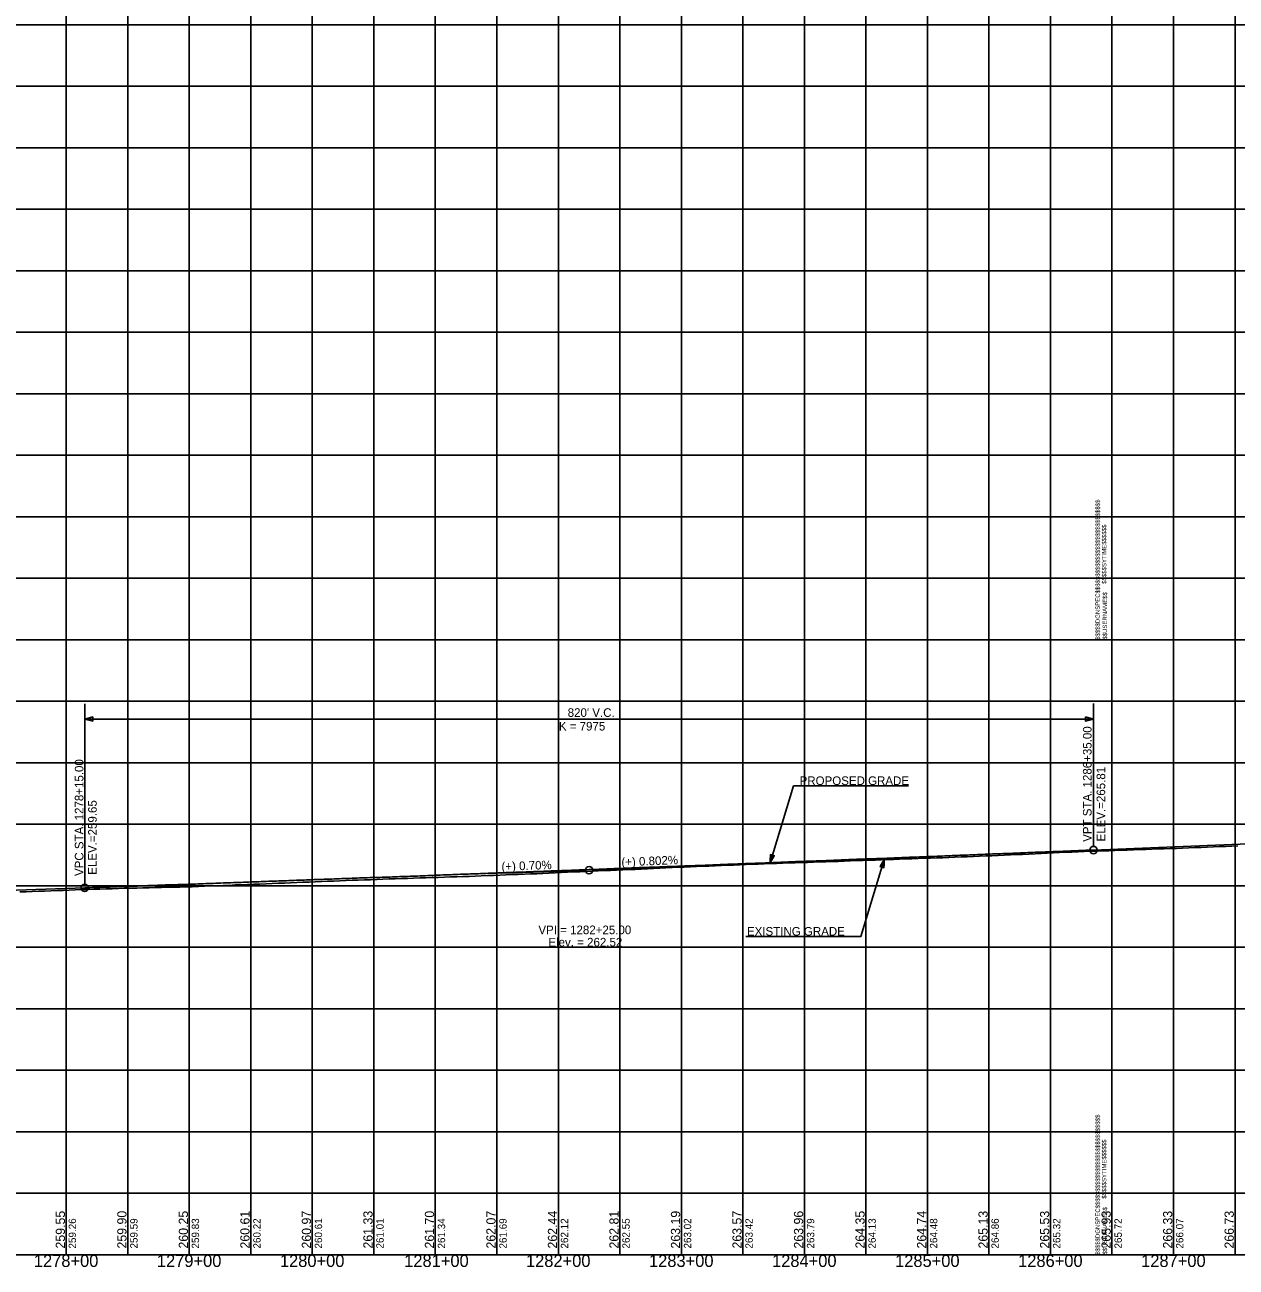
# Model space of a CAD drawing. Extents: x -90830 to 2015517, y -20856 to 836331.
# Drawn here: x 16690 to 17674, y -19397 to -18387 of the extents above; entities that cross this region are included whole.
import ezdxf

# ---------------------------------------------------------------- set-up
doc = ezdxf.new("R2010")
doc.units = 0
for name, color, linetype in [('Level 1', 7, 'Continuous'), ('RD_DDB_GradeTX', 7, 'Continuous'), ('RD_DDB_Profile_Elev', 7, 'Continuous'), ('RD_DDB_Profile_EX', 7, 'Continuous'), ('RD_DDB_Profile_Lbl', 7, 'Continuous'), ('RD_DDB_Profile_PR', 7, 'Continuous'), ('RD_DDB_StaTX', 7, 'Continuous'), ('RD_DDB_StripGrade', 7, 'Continuous'), ('RD_DDB_VCLbl', 7, 'Continuous'), ('RD_GPK_Profile_Cell', 7, 'Continuous'), ('RD_PD_Final_TX', 7, 'Continuous'), ('RD_TX_Drainage', 7, 'Continuous')]:
    doc.layers.add(name, color=color, linetype=linetype)

msp = doc.modelspace()

# ---------------------------------------------------------------- linework, layer by layer
at = {"layer": 'Level 1'}
for p, q in [((16723.5, -17886.5), (16723.5, -18386.5)), ((16773.5, -17886.5), (16773.5, -18386.5)), ((16823.5, -17886.5), (16823.5, -18386.5)), ((16873.5, -17886.5), (16873.5, -18386.5)), ((16923.5, -17886.5), (16923.5, -18386.5)), ((16973.5, -17886.5), (16973.5, -18386.5)), ((17023.5, -17886.5), (17023.5, -18386.5)), ((17073.5, -17886.5), (17073.5, -18386.5)), ((17123.5, -17886.5), (17123.5, -18386.5)), ((17173.5, -17886.5), (17173.5, -18386.5)), ((17223.5, -17886.5), (17223.5, -18386.5)), ((17273.5, -17886.5), (17273.5, -18386.5)), ((17323.5, -17886.5), (17323.5, -18386.5)), ((17373.5, -17886.5), (17373.5, -18386.5)), ((17423.5, -17886.5), (17423.5, -18386.5)), ((17473.5, -17886.5), (17473.5, -18386.5)), ((17523.5, -17886.5), (17523.5, -18386.5)), ((17573.5, -17886.5), (17573.5, -18386.5)), ((17573.5, -17886.5), (17573.5, -18386.5)), ((17573.5, -17886.5), (17573.5, -18386.5)), ((17623.5, -17886.5), (17623.5, -18386.5)), ((17673.5, -17886.5), (17673.5, -18386.5)), ((15973.5, -18386.5), (17573.5, -18386.5)), ((15973.5, -18386.5), (17573.5, -18386.5)), ((16723.5, -18386.5), (16723.5, -18886.5)), ((16773.5, -18386.5), (16773.5, -18886.5)), ((16823.5, -18386.5), (16823.5, -18886.5)), ((16873.5, -18386.5), (16873.5, -18886.5)), ((16923.5, -18386.5), (16923.5, -18886.5)), ((16973.5, -18386.5), (16973.5, -18886.5)), ((17023.5, -18386.5), (17023.5, -18886.5)), ((17073.5, -18386.5), (17073.5, -18886.5)), ((17123.5, -18386.5), (17123.5, -18886.5)), ((17173.5, -18386.5), (17173.5, -18886.5)), ((17223.5, -18386.5), (17223.5, -18886.5)), ((17273.5, -18386.5), (17273.5, -18886.5)), ((17323.5, -18386.5), (17323.5, -18886.5)), ((17373.5, -18386.5), (17373.5, -18886.5)), ((17423.5, -18386.5), (17423.5, -18886.5)), ((17473.5, -18386.5), (17473.5, -18886.5)), ((17523.5, -18386.5), (17523.5, -18886.5)), ((17573.5, -18386.5), (17573.5, -18886.5)), ((17573.5, -18386.5), (17573.5, -18886.5)), ((17573.5, -18386.5), (19173.5, -18386.5)), ((17573.5, -18386.5), (17573.5, -18886.5)), ((17573.5, -18386.5), (19173.5, -18386.5)), ((17623.5, -18386.5), (17623.5, -18886.5)), ((17673.5, -18386.5), (17673.5, -18886.5)), ((15973.5, -18436.5), (17573.5, -18436.5)), ((17573.5, -18436.5), (19173.5, -18436.5)), ((15973.5, -18486.5), (17573.5, -18486.5)), ((17573.5, -18486.5), (19173.5, -18486.5)), ((15973.5, -18536.5), (17573.5, -18536.5)), ((17573.5, -18536.5), (19173.5, -18536.5)), ((15973.5, -18586.5), (17573.5, -18586.5)), ((17573.5, -18586.5), (19173.5, -18586.5)), ((15973.5, -18636.5), (17573.5, -18636.5)), ((17573.5, -18636.5), (19173.5, -18636.5)), ((15973.5, -18686.5), (17573.5, -18686.5)), ((17573.5, -18686.5), (19173.5, -18686.5)), ((15973.5, -18736.5), (17573.5, -18736.5)), ((17573.5, -18736.5), (19173.5, -18736.5)), ((15973.5, -18786.5), (17573.5, -18786.5)), ((17573.5, -18786.5), (19173.5, -18786.5)), ((15973.5, -18836.5), (17573.5, -18836.5)), ((17573.5, -18836.5), (19173.5, -18836.5)), ((15973.5, -18886.5), (17573.5, -18886.5)), ((15973.5, -18886.5), (17573.5, -18886.5)), ((16723.5, -18886.5), (16723.5, -19386.5)), ((16773.5, -18886.5), (16773.5, -19386.5)), ((16823.5, -18886.5), (16823.5, -19386.5)), ((16873.5, -18886.5), (16873.5, -19386.5)), ((16923.5, -18886.5), (16923.5, -19386.5)), ((16973.5, -18886.5), (16973.5, -19386.5)), ((17023.5, -18886.5), (17023.5, -19386.5)), ((17073.5, -18886.5), (17073.5, -19386.5)), ((17123.5, -18886.5), (17123.5, -19386.5)), ((17173.5, -18886.5), (17173.5, -19386.5)), ((17223.5, -18886.5), (17223.5, -19386.5)), ((17273.5, -18886.5), (17273.5, -19386.5)), ((17323.5, -18886.5), (17323.5, -19386.5)), ((17373.5, -18886.5), (17373.5, -19386.5)), ((17423.5, -18886.5), (17423.5, -19386.5)), ((17473.5, -18886.5), (17473.5, -19386.5)), ((17523.5, -18886.5), (17523.5, -19386.5)), ((17573.5, -18886.5), (17573.5, -19386.5)), ((17573.5, -18886.5), (17573.5, -19386.5)), ((17573.5, -18886.5), (19173.5, -18886.5)), ((17573.5, -18886.5), (19173.5, -18886.5)), ((17573.5, -18886.5), (17573.5, -19386.5)), ((17623.5, -18886.5), (17623.5, -19386.5)), ((17673.5, -18886.5), (17673.5, -19386.5)), ((15973.5, -18936.5), (17573.5, -18936.5)), ((17573.5, -18936.5), (19173.5, -18936.5)), ((15973.5, -18986.5), (17573.5, -18986.5)), ((17573.5, -18986.5), (19173.5, -18986.5)), ((15973.5, -19036.5), (17573.5, -19036.5)), ((17573.5, -19036.5), (19173.5, -19036.5)), ((15973.5, -19086.5), (17573.5, -19086.5)), ((17573.5, -19086.5), (19173.5, -19086.5)), ((15973.5, -19136.5), (17573.5, -19136.5)), ((17573.5, -19136.5), (19173.5, -19136.5)), ((15973.5, -19186.5), (17573.5, -19186.5)), ((17573.5, -19186.5), (19173.5, -19186.5)), ((15973.5, -19236.5), (17573.5, -19236.5)), ((17573.5, -19236.5), (19173.5, -19236.5)), ((15973.5, -19286.5), (17573.5, -19286.5)), ((17573.5, -19286.5), (19173.5, -19286.5)), ((15973.5, -19336.5), (17573.5, -19336.5)), ((17573.5, -19336.5), (19173.5, -19336.5)), ((15973.5, -19386.5), (17573.5, -19386.5)), ((17573.5, -19386.5), (19173.5, -19386.5))]:
    msp.add_line(p, q, dxfattribs=at)
at = {"layer": 'RD_DDB_GradeTX'}
for p, q in [((17219.4, -19071.1), (17151.5, -19073.8)), ((17077.5, -19076.4), (17145.5, -19074))]:
    msp.add_line(p, q, dxfattribs=at)
msp.add_circle((17148.5, -19073.9), 3, dxfattribs=at)
at = {"layer": 'RD_DDB_Profile_EX'}
for points in [[(17045.9, -19079.1), (17050.9, -19078.9), (17055.9, -19078.7), (17060.9, -19078.5), (17065.9, -19078.3), (17070.9, -19078.2), (17075.9, -19078), (17080.9, -19077.7), (17085.9, -19077.5), (17090.9, -19077.3), (17095.9, -19077.1), (17100.9, -19076.9), (17105.9, -19076.7), (17110.9, -19076.5), (17115.9, -19076.2), (17120.9, -19076), (17125.9, -19075.8), (17130.9, -19075.5), (17135.9, -19075.3), (17140.9, -19075.1), (17145.9, -19074.9), (17150.9, -19074.6), (17155.9, -19074.4), (17160.9, -19074.2), (17165.9, -19074), (17170.9, -19073.8), (17175.9, -19073.6), (17180.9, -19073.4), (17185.9, -19073.2), (17190.9, -19073), (17195.9, -19072.7), (17200.9, -19072.5), (17205.9, -19072.2), (17210.9, -19072), (17215.9, -19071.8), (17220.9, -19071.5), (17225.9, -19071.3), (17230.9, -19071.1), (17235.9, -19070.9), (17240.9, -19070.7), (17245.9, -19070.5), (17250.9, -19070.3), (17255.9, -19070.1), (17260.9, -19069.9), (17265.9, -19069.7), (17270.9, -19069.5), (17275.9, -19069.3), (17280.9, -19069.1), (17285.9, -19068.9), (17290.9, -19068.7), (17295.9, -19068.5), (17300.9, -19068.3), (17305.9, -19068.1), (17310.9, -19067.9), (17315.9, -19067.8), (17320.9, -19067.6), (17325.9, -19067.5), (17330.9, -19067.3), (17335.9, -19067.2), (17340.9, -19067), (17345.9, -19066.9), (17350.9, -19066.7), (17355.9, -19066.5), (17360.9, -19066.3), (17365.9, -19066.1), (17370.9, -19066), (17375.9, -19065.8), (17380.9, -19065.6), (17385.9, -19065.4), (17390.9, -19065.2), (17395.9, -19065.1), (17400.9, -19064.9), (17405.9, -19064.7), (17410.9, -19064.5), (17415.9, -19064.4), (17420.9, -19064.2), (17425.9, -19064), (17430.9, -19063.9), (17435.9, -19063.7), (17440.9, -19063.5), (17445.9, -19063.3), (17450.9, -19063.1), (17455.9, -19062.9), (17460.9, -19062.7), (17465.9, -19062.5), (17470.9, -19062.3), (17475.9, -19062.1), (17480.9, -19061.9), (17485.9, -19061.7), (17490.9, -19061.4), (17495.9, -19061.2), (17500.9, -19061), (17505.9, -19060.8), (17510.9, -19060.6), (17515.9, -19060.3), (17520.9, -19060), (17525.9, -19059.8), (17530.9, -19059.5), (17535.9, -19059.3), (17540.9, -19059.1), (17545.9, -19058.9)], [(17545.9, -19058.9), (17550.9, -19058.7), (17555.9, -19058.5), (17560.9, -19058.3), (17565.9, -19058.2), (17570.9, -19058), (17575.9, -19057.8), (17580.9, -19057.6), (17585.9, -19057.5), (17590.9, -19057.3), (17595.9, -19057.1), (17600.9, -19057), (17605.9, -19056.8), (17610.9, -19056.6), (17615.9, -19056.4), (17620.9, -19056.2), (17625.9, -19056.1), (17630.9, -19055.9), (17635.9, -19055.7), (17640.9, -19055.5), (17645.9, -19055.3), (17650.9, -19055.1), (17655.9, -19054.9), (17660.9, -19054.7), (17665.9, -19054.5), (17670.9, -19054.4), (17675.9, -19054.2)], [(16685.9, -19091.6), (16690.9, -19091.4), (16695.9, -19091.2), (16700.9, -19091), (16705.9, -19090.8), (16710.9, -19090.6), (16715.9, -19090.5), (16720.9, -19090.3), (16725.9, -19090.1), (16730.9, -19089.9), (16735.9, -19089.7), (16740.9, -19089.6), (16745.9, -19089.4), (16750.9, -19089.2), (16755.9, -19089.1), (16760.9, -19088.9), (16765.9, -19088.8), (16770.9, -19088.6), (16775.9, -19088.5), (16780.9, -19088.4), (16785.9, -19088.3), (16790.9, -19088.2), (16795.9, -19088), (16800.9, -19087.9), (16805.9, -19087.8), (16810.9, -19087.7), (16815.9, -19087.6), (16820.9, -19087.4), (16825.9, -19087.3), (16830.9, -19087.1), (16835.9, -19086.9), (16840.9, -19086.7), (16845.9, -19086.6), (16850.9, -19086.4), (16855.9, -19086.2), (16860.9, -19085.9), (16865.9, -19085.7), (16870.9, -19085.5), (16875.9, -19085.3), (16880.9, -19085.1), (16885.9, -19084.9), (16890.9, -19084.7), (16895.9, -19084.5), (16900.9, -19084.3), (16905.9, -19084.1), (16910.9, -19083.9), (16915.9, -19083.7), (16920.9, -19083.5), (16925.9, -19083.3), (16930.9, -19083.1), (16935.9, -19082.9), (16940.9, -19082.7), (16945.9, -19082.5), (16950.9, -19082.3), (16955.9, -19082.1), (16960.9, -19082), (16965.9, -19081.8), (16970.9, -19081.6), (16975.9, -19081.4), (16980.9, -19081.2), (16985.9, -19081), (16990.9, -19080.9), (16995.9, -19080.7), (17000.9, -19080.5), (17005.9, -19080.4), (17010.9, -19080.2), (17015.9, -19080.1), (17020.9, -19079.9), (17025.9, -19079.7), (17030.9, -19079.6), (17035.9, -19079.4), (17040.9, -19079.2), (17045.9, -19079.1)]]:
    msp.add_lwpolyline(points, dxfattribs=at)
at = {"layer": 'RD_DDB_Profile_PR'}
for p, q in [((17558.5, -19057.5), (18418.5, -19023)), ((16478.5, -19097.3), (16738.5, -19088.2))]:
    msp.add_line(p, q, dxfattribs=at)
msp.add_spline([(16738.5, -19088.2), (16754.9, -19087.7), (16771.3, -19087.1), (16787.7, -19086.5), (16804.1, -19085.9), (16820.5, -19085.4), (16836.9, -19084.8), (16853.3, -19084.2), (16869.7, -19083.6), (16886.1, -19083), (16902.5, -19082.4), (16918.9, -19081.8), (16935.3, -19081.2), (16951.7, -19080.6), (16968.1, -19080), (16984.5, -19079.5), (17000.9, -19078.9), (17017.3, -19078.3), (17033.7, -19077.6), (17050.1, -19077), (17066.5, -19076.4), (17082.9, -19075.8), (17099.3, -19075.2), (17115.7, -19074.6), (17132.1, -19074), (17148.5, -19073.4), (17164.9, -19072.8), (17181.3, -19072.1), (17197.7, -19071.5), (17214.1, -19070.9), (17230.5, -19070.3), (17246.9, -19069.7), (17263.3, -19069), (17279.7, -19068.4), (17296.1, -19067.8), (17312.5, -19067.1), (17328.9, -19066.5), (17345.3, -19065.9), (17361.7, -19065.2), (17378.1, -19064.6), (17394.5, -19064), (17410.9, -19063.3), (17427.3, -19062.7), (17443.7, -19062), (17460.1, -19061.4), (17476.5, -19060.7), (17492.9, -19060.1), (17509.3, -19059.4), (17525.7, -19058.8), (17542.1, -19058.1), (17558.5, -19057.5)], degree=3, dxfattribs=at)
at = {"layer": 'RD_DDB_VCLbl'}
for p, q in [((16738.5, -18938.5), (16738.5, -19085.2)), ((17558.5, -18938.2), (17558.5, -19054.5)), ((16738.5, -18951), (17558.5, -18951))]:
    msp.add_line(p, q, dxfattribs=at)
for centre in [(17558.5, -19057.5), (16738.5, -19088.2)]:
    msp.add_circle(centre, 3, dxfattribs=at)
at = {"layer": 'RD_GPK_Profile_Cell'}
msp.add_line((4823.5, -19386.5), (75223.5, -19386.5), dxfattribs=at)
at = {"layer": 'RD_PD_Final_TX'}
for p, q in [((17295.6, -19067.8), (17295.9, -19061.1)), ((17295.9, -19061.1), (17299, -19062.1)), ((17297.5, -19061.6), (17295.6, -19067.8)), ((17295.6, -19067.8), (17299, -19062.1)), ((17388.4, -19065.3), (17385, -19071)), ((17388.1, -19072), (17385, -19071)), ((17386.6, -19071.5), (17388.4, -19065.3)), ((17388.4, -19065.3), (17388.1, -19072))]:
    msp.add_line(p, q, dxfattribs=at)
for points in [[(17408, -19005.4), (17314.7, -19005.4), (17295.6, -19067.8)], [(17297.4, -19061.6), (17295.7, -19067.4), (17297.4, -19061.6), (17295.7, -19067.1), (17297.3, -19061.6), (17295.7, -19066.9), (17297.3, -19061.6), (17295.7, -19066.7), (17297.2, -19061.6), (17295.7, -19066.3), (17297.1, -19061.5), (17295.8, -19066), (17297, -19061.5), (17295.8, -19065.7), (17297, -19061.5), (17295.8, -19065.3), (17296.9, -19061.5), (17295.8, -19065.1), (17296.8, -19061.4), (17295.8, -19064.8), (17296.7, -19061.4), (17295.8, -19064.4), (17296.7, -19061.4), (17295.9, -19064), (17296.6, -19061.4), (17295.9, -19063.7), (17296.5, -19061.3), (17295.9, -19063.3), (17296.4, -19061.3), (17295.9, -19062.9), (17296.4, -19061.3), (17295.9, -19062.6), (17296.3, -19061.3), (17295.9, -19062.3), (17296.2, -19061.2), (17296, -19061.9), (17296.1, -19061.3), (17296, -19061.5), (17296.1, -19061.3)], [(17276, -19127.7), (17369.4, -19127.7), (17388.4, -19065.3)], [(17295.8, -19067.4), (17297.5, -19061.7), (17295.9, -19067.2), (17297.6, -19061.7), (17296, -19067), (17297.7, -19061.7), (17296.1, -19066.9), (17297.7, -19061.7), (17296.2, -19066.7), (17297.8, -19061.7), (17296.3, -19066.5), (17297.8, -19061.7), (17296.5, -19066.2), (17297.9, -19061.7), (17296.6, -19066), (17298, -19061.8), (17296.8, -19065.7), (17298, -19061.8), (17296.9, -19065.5), (17298.1, -19061.8), (17297.1, -19065.3), (17298.2, -19061.8), (17297.2, -19065), (17298.2, -19061.9), (17297.4, -19064.6), (17298.3, -19061.9), (17297.6, -19064.4), (17298.3, -19061.9), (17297.8, -19064.1), (17298.4, -19061.9), (17297.9, -19063.8), (17298.5, -19062), (17298, -19063.6), (17298.5, -19062), (17298.2, -19063.4), (17298.6, -19062), (17298.4, -19063), (17298.7, -19062), (17298.5, -19062.8), (17298.8, -19062), (17298.6, -19062.7), (17298.9, -19062.1), (17299, -19062.1), (17298.8, -19062.1)], [(17388.3, -19065.7), (17386.5, -19071.4), (17388.2, -19065.9), (17386.5, -19071.4), (17388.1, -19066.1), (17386.4, -19071.4), (17388, -19066.2), (17386.4, -19071.4), (17387.8, -19066.4), (17386.3, -19071.4), (17387.7, -19066.6), (17386.2, -19071.4), (17387.6, -19066.8), (17386.2, -19071.4), (17387.4, -19067.1), (17386.1, -19071.3), (17387.3, -19067.4), (17386, -19071.3), (17387.2, -19067.6), (17386, -19071.3), (17387, -19067.8), (17385.9, -19071.3), (17386.8, -19068.1), (17385.9, -19071.2), (17386.6, -19068.5), (17385.8, -19071.2), (17386.5, -19068.7), (17385.7, -19071.2), (17386.3, -19069), (17385.7, -19071.2), (17386.2, -19069.3), (17385.6, -19071.1), (17386, -19069.5), (17385.5, -19071.1), (17385.8, -19069.7), (17385.5, -19071.1), (17385.7, -19070.1), (17385.4, -19071.1), (17385.6, -19070.3), (17385.3, -19071.1), (17385.4, -19070.4), (17385.2, -19071), (17385.1, -19071), (17385.2, -19071)], [(17386.6, -19071.4), (17388.4, -19065.7), (17386.7, -19071.5), (17388.4, -19066), (17386.7, -19071.5), (17388.4, -19066.2), (17386.8, -19071.5), (17388.4, -19066.4), (17386.9, -19071.5), (17388.3, -19066.8), (17387, -19071.6), (17388.3, -19067.1), (17387, -19071.6), (17388.3, -19067.4), (17387.1, -19071.6), (17388.3, -19067.8), (17387.2, -19071.6), (17388.2, -19068), (17387.2, -19071.7), (17388.2, -19068.3), (17387.3, -19071.7), (17388.2, -19068.7), (17387.4, -19071.7), (17388.2, -19069.1), (17387.5, -19071.7), (17388.2, -19069.4), (17387.5, -19071.8), (17388.2, -19069.8), (17387.6, -19071.8), (17388.1, -19070.2), (17387.7, -19071.8), (17388.1, -19070.5), (17387.8, -19071.8), (17388.1, -19070.8), (17387.8, -19071.9), (17388.1, -19071.2), (17387.9, -19071.8), (17388.1, -19071.6), (17388, -19071.8)]]:
    msp.add_lwpolyline(points, dxfattribs=at)
at = {"layer": 'RD_TX_Drainage'}
for points in [[(16745.1, -18952.6), (16738.5, -18951), (16745.1, -18949.3)], [(17551.9, -18949.3), (17558.5, -18951), (17551.9, -18952.6)]]:
    msp.add_lwpolyline(points, close=True, dxfattribs=at)

# ---------------------------------------------------------------- texts
at = {"layer": 'Level 1'}
for s, p in [('$$$$$DGNSPEC$$$$$$$$$$$$$$$$$$$$$$$$$$$$', (17563.6, -18886.6)), ('$$$$$SYTIME$$$$$$', (17568.9, -18841)), ('$$USERNAME$$', (17569.5, -18886.4)), ('$$$$$DGNSPEC$$$$$$$$$$$$$$$$$$$$$$$$$$$$', (17563.6, -19386.6)), ('$$$$$SYTIME$$$$$$', (17568.9, -19341)), ('$$USERNAME$$', (17569.5, -19386.4))]:
    msp.add_text(s, height=3.544, rotation=90, dxfattribs=at).set_placement(p)
at = {"layer": 'RD_DDB_GradeTX'}
for s, rotation, p in [('(+) 0.70%', 2.0027, (17077.4, -19074.4)), ('(+) 0.802%', 2.2969, (17174.9, -19070.8))]:
    msp.add_text(s, height=7, rotation=rotation, dxfattribs=at).set_placement(p)
at = {"layer": 'RD_DDB_Profile_Elev'}
for s, p in [('259.55', (16722.5, -19381.5)), ('259.90', (16772.5, -19381.5)), ('260.25', (16822.5, -19381.5)), ('260.61', (16872.5, -19381.5)), ('260.97', (16922.5, -19381.5)), ('261.33', (16972.5, -19381.5)), ('261.70', (17022.5, -19381.5)), ('262.07', (17072.5, -19381.5)), ('262.44', (17122.5, -19381.5)), ('262.81', (17172.5, -19381.5)), ('263.19', (17222.5, -19381.5)), ('263.57', (17272.5, -19381.5)), ('263.96', (17322.5, -19381.5)), ('264.35', (17372.5, -19381.5)), ('264.74', (17422.5, -19381.5)), ('265.13', (17472.5, -19381.5)), ('265.53', (17522.5, -19381.5)), ('265.93', (17572.5, -19381.5)), ('266.33', (17622.5, -19381.5)), ('266.73', (17672.5, -19381.5))]:
    msp.add_text(s, height=7.5, rotation=90, dxfattribs=at).set_placement(p)
at = {"layer": 'RD_DDB_Profile_Lbl'}
for s, p in [('VPI = 1282+25.00', (17107.3, -19125.9)), ('Elev. = 262.52', (17115.4, -19135.9))]:
    msp.add_text(s, height=7, dxfattribs=at).set_placement(p)
at = {"layer": 'RD_DDB_StaTX'}
for s, p in [('1278+00', (16697.2, -19396.5)), ('1279+00', (16797.2, -19396.5)), ('1280+00', (16897.2, -19396.5)), ('1281+00', (16998.2, -19396.5)), ('1282+00', (17097.2, -19396.5)), ('1283+00', (17197.2, -19396.5)), ('1284+00', (17297.2, -19396.5)), ('1285+00', (17397.2, -19396.5)), ('1286+00', (17497.2, -19396.5)), ('1287+00', (17597.2, -19396.5))]:
    msp.add_text(s, height=10, dxfattribs=at).set_placement(p)
at = {"layer": 'RD_DDB_StripGrade'}
for s, height, p in [('VPT STA. 1286+35.00 ', 7, (17556.9, -19050.8)), ('VPC STA. 1278+15.00 ', 7, (16737.5, -19078.6)), ('ELEV.=265.81', 7, (17568, -19050.5)), ('ELEV.=259.65', 7, (16748.3, -19077.6)), ('259.26', 6, (16731.5, -19381.5)), ('259.59', 6, (16781.5, -19381.5)), ('259.83', 6, (16831.5, -19381.5)), ('260.22', 6, (16881.5, -19381.5)), ('260.61', 6, (16931.5, -19381.5)), ('261.01', 6, (16981.5, -19381.5)), ('261.34', 6, (17031.5, -19381.5)), ('261.69', 6, (17081.5, -19381.5)), ('262.12', 6, (17131.5, -19381.5)), ('262.55', 6, (17181.5, -19381.5)), ('263.02', 6, (17231.5, -19381.5)), ('263.42', 6, (17281.5, -19381.5)), ('263.79', 6, (17331.5, -19381.5)), ('264.13', 6, (17381.5, -19381.5)), ('264.48', 6, (17431.5, -19381.5)), ('264.86', 6, (17481.5, -19381.5)), ('265.32', 6, (17531.5, -19381.5)), ('265.72', 6, (17581.5, -19381.5)), ('266.07', 6, (17631.5, -19381.5))]:
    msp.add_text(s, height=height, rotation=90, dxfattribs=at).set_placement(p)
at = {"layer": 'RD_DDB_VCLbl'}
for s, p in [("820' V.C.", (17131.1, -18949.2)), ('K = 7975', (17123.9, -18960.3))]:
    msp.add_text(s, height=7, dxfattribs=at).set_placement(p)
at = {"layer": 'RD_PD_Final_TX'}
for s, p in [('PROPOSED GRADE', (17319.6, -19004.6)), ('EXISTING GRADE', (17276.8, -19127.1))]:
    msp.add_text(s, height=7, dxfattribs=at).set_placement(p)

doc.saveas('drawing.dxf')
